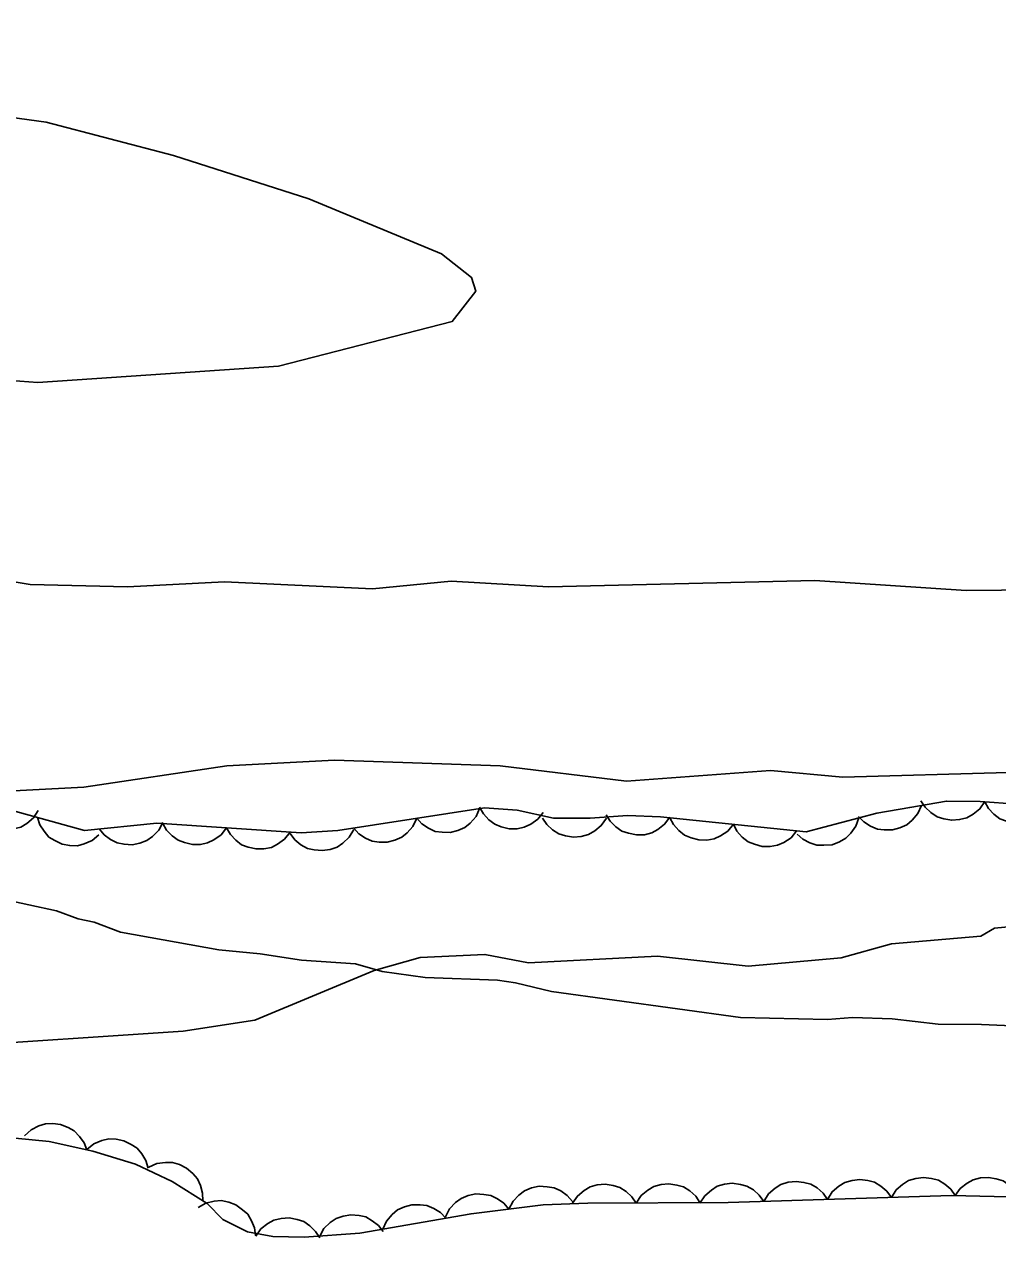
# Model space of a CAD drawing. Extents: x 336540 to 340074, y 5572036 to 5573747.
# Drawn here: x 337045.7 to 337091.5, y 5572630.5 to 5572687.6 of the extents above; entities that cross this region are included whole.
import ezdxf

# ---------------------------------------------------------------- set-up
doc = ezdxf.new("R2010")
doc.units = 0
for name, color, linetype in [('Niveau 1', 7, 'Continuous'), ('Niveau 2', 7, 'Continuous'), ('Niveau 22', 7, 'Continuous'), ('Niveau 44', 7, 'Continuous')]:
    doc.layers.add(name, color=color, linetype=linetype)

msp = doc.modelspace()

# ---------------------------------------------------------------- linework, layer by layer
at = {"layer": 'Niveau 1'}
msp.add_lwpolyline([(337099.06, 5572645.79), (337091.32, 5572645.04), (337090.67, 5572644.66), (337086.47, 5572644.3), (337084.11, 5572643.64), (337079.74, 5572643.26), (337075.48, 5572643.73), (337069.41, 5572643.41), (337067.36, 5572643.81), (337064.31, 5572643.66), (337062.15, 5572643.05), (337056.54, 5572640.71), (337053.17, 5572640.19), (337041.86, 5572639.45)], dxfattribs=at)
at = {"layer": 'Niveau 2'}
for points in [[(336999.39, 5572688.81), (337005.75, 5572686.62), (337012.87, 5572683.08), (337014.78, 5572682.32), (337020.74, 5572681.45), (337024.8, 5572681.65), (337030.83, 5572682.82), (337042.28, 5572683.57), (337046.73, 5572682.96), (337052.72, 5572681.39), (337059.08, 5572679.35), (337065.31, 5572676.77), (337066.73, 5572675.66), (337066.93, 5572675.01), (337065.82, 5572673.59), (337057.65, 5572671.48), (337046.34, 5572670.71), (337042.09, 5572671.03), (337037.28, 5572672.46), (337036.22, 5572672.58)], [(337098.26, 5572661), (337089.99, 5572660.92), (337082.87, 5572661.4), (337070.35, 5572661.1), (337065.77, 5572661.36), (337062.08, 5572661.01), (337055.12, 5572661.34), (337050.56, 5572661.1), (337045.98, 5572661.21), (337041.37, 5572661.98), (337032.12, 5572661), (337029.76, 5572660.89), (337024.48, 5572661.45), (337011.3, 5572661.11), (336999.93, 5572661.72), (336987.55, 5572665.66), (336981.61, 5572666.04), (336968.47, 5572665.02)], [(337043.09, 5572651.39), (337048.5, 5572651.67), (337055.23, 5572652.68), (337060.29, 5572652.94), (337068.08, 5572652.68), (337074.02, 5572651.96), (337080.78, 5572652.46), (337084.19, 5572652.14), (337091.95, 5572652.37)]]:
    msp.add_lwpolyline(points, dxfattribs=at)
at = {"layer": 'Niveau 22'}
for points in [[(337044.61, 5572646.42), (337047.22, 5572645.86), (337048.24, 5572645.48), (337048.98, 5572645.33), (337050.23, 5572644.85), (337054.85, 5572644.03), (337056.79, 5572643.84), (337058.73, 5572643.53), (337061.28, 5572643.36), (337062.52, 5572643), (337064.55, 5572642.72), (337067.95, 5572642.59), (337068.79, 5572642.47), (337070.49, 5572642.07), (337079.38, 5572640.84), (337083.46, 5572640.75), (337084.64, 5572640.84), (337086.51, 5572640.77)], [(337086.51, 5572640.77), (337088.67, 5572640.52), (337090.71, 5572640.51), (337096.83, 5572640.24)]]:
    msp.add_lwpolyline(points, dxfattribs=at)
at = {"layer": 'Niveau 44'}
for points in [[(337092.39, 5572650.87), (337090.64, 5572651), (337089.06, 5572651.02), (337087.33, 5572650.72), (337085.78, 5572650.45), (337082.47, 5572649.58), (337075.62, 5572650.28), (337074.06, 5572650.34), (337072.31, 5572650.22), (337070.59, 5572650.22), (337068.88, 5572650.59), (337067.34, 5572650.71), (337060.44, 5572649.63), (337058.72, 5572649.52), (337051.93, 5572649.99), (337048.53, 5572649.63), (337045.2, 5572650.57)], [(337090.86, 5572651), (337090.63, 5572650.65), (337090.31, 5572650.4), (337090.02, 5572650.23), (337089.68, 5572650.15), (337089.31, 5572650.12), (337088.94, 5572650.19), (337088.62, 5572650.28), (337088.33, 5572650.48), (337088.06, 5572650.73), (337087.86, 5572651.04)], [(337093.85, 5572650.76), (337093.6, 5572650.43), (337093.26, 5572650.2), (337092.97, 5572650.05), (337092.62, 5572649.99), (337092.25, 5572649.98), (337091.88, 5572650.07), (337091.57, 5572650.18), (337091.29, 5572650.4), (337091.04, 5572650.67), (337090.86, 5572650.98)], [(337046.36, 5572650.58), (337046.13, 5572650.23), (337045.82, 5572649.97), (337045.54, 5572649.8), (337045.2, 5572649.71), (337044.83, 5572649.67), (337044.45, 5572649.73), (337044.14, 5572649.82), (337043.84, 5572650.01), (337043.57, 5572650.26), (337043.36, 5572650.55)], [(337067.11, 5572650.67), (337066.94, 5572650.3), (337066.66, 5572649.99), (337066.41, 5572649.78), (337066.09, 5572649.64), (337065.73, 5572649.55), (337065.35, 5572649.56), (337065.02, 5572649.59), (337064.7, 5572649.74), (337064.39, 5572649.95), (337064.15, 5572650.21)], [(337070.1, 5572650.49), (337069.84, 5572650.17), (337069.51, 5572649.94), (337069.21, 5572649.79), (337068.87, 5572649.72), (337068.5, 5572649.72), (337068.13, 5572649.81), (337067.82, 5572649.93), (337067.54, 5572650.14), (337067.29, 5572650.42), (337067.11, 5572650.73)], [(337076.06, 5572650.26), (337075.81, 5572649.93), (337075.49, 5572649.68), (337075.2, 5572649.52), (337074.86, 5572649.44), (337074.49, 5572649.43), (337074.11, 5572649.51), (337073.8, 5572649.61), (337073.52, 5572649.81), (337073.25, 5572650.07), (337073.06, 5572650.38)], [(337087.88, 5572650.82), (337087.71, 5572650.43), (337087.44, 5572650.13), (337087.19, 5572649.91), (337086.87, 5572649.76), (337086.52, 5572649.67), (337086.13, 5572649.67), (337085.81, 5572649.7), (337085.49, 5572649.84), (337085.18, 5572650.04), (337084.93, 5572650.3)], [(337049.21, 5572649.44), (337048.89, 5572649.17), (337048.51, 5572649.01), (337048.2, 5572648.92), (337047.84, 5572648.93), (337047.48, 5572649), (337047.13, 5572649.16), (337046.86, 5572649.33), (337046.63, 5572649.6), (337046.43, 5572649.91), (337046.32, 5572650.25)], [(337052.21, 5572650.02), (337052.02, 5572649.65), (337051.73, 5572649.36), (337051.47, 5572649.16), (337051.14, 5572649.04), (337050.78, 5572648.97), (337050.39, 5572648.99), (337050.07, 5572649.05), (337049.76, 5572649.21), (337049.46, 5572649.43), (337049.23, 5572649.7)], [(337055.21, 5572649.76), (337054.95, 5572649.43), (337054.62, 5572649.2), (337054.32, 5572649.05), (337053.98, 5572648.98), (337053.61, 5572648.98), (337053.24, 5572649.07), (337052.93, 5572649.18), (337052.65, 5572649.39), (337052.39, 5572649.66), (337052.21, 5572649.97)], [(337058.2, 5572649.56), (337057.94, 5572649.23), (337057.61, 5572648.99), (337057.32, 5572648.84), (337056.97, 5572648.78), (337056.6, 5572648.77), (337056.23, 5572648.86), (337055.92, 5572648.97), (337055.64, 5572649.18), (337055.39, 5572649.45), (337055.21, 5572649.76)], [(337064.15, 5572650.21), (337063.97, 5572649.83), (337063.7, 5572649.53), (337063.45, 5572649.32), (337063.12, 5572649.18), (337062.77, 5572649.09), (337062.38, 5572649.09), (337062.06, 5572649.13), (337061.74, 5572649.28), (337061.43, 5572649.48), (337061.19, 5572649.75)], [(337073.07, 5572650.22), (337072.83, 5572649.87), (337072.52, 5572649.62), (337072.23, 5572649.45), (337071.89, 5572649.36), (337071.53, 5572649.32), (337071.15, 5572649.39), (337070.83, 5572649.48), (337070.54, 5572649.67), (337070.27, 5572649.92), (337070.07, 5572650.22)], [(337079.04, 5572649.93), (337078.78, 5572649.61), (337078.43, 5572649.39), (337078.14, 5572649.24), (337077.79, 5572649.19), (337077.42, 5572649.2), (337077.05, 5572649.3), (337076.75, 5572649.42), (337076.47, 5572649.64), (337076.23, 5572649.92), (337076.06, 5572650.24)], [(337082.03, 5572649.63), (337081.76, 5572649.3), (337081.42, 5572649.08), (337081.12, 5572648.94), (337080.77, 5572648.88), (337080.4, 5572648.89), (337080.03, 5572648.99), (337079.73, 5572649.11), (337079.46, 5572649.33), (337079.21, 5572649.61), (337079.04, 5572649.93)], [(337084.94, 5572650.23), (337084.8, 5572649.84), (337084.56, 5572649.51), (337084.33, 5572649.27), (337084.03, 5572649.1), (337083.68, 5572648.97), (337083.3, 5572648.94), (337082.97, 5572648.94), (337082.64, 5572649.06), (337082.31, 5572649.23), (337082.04, 5572649.47)], [(337061.19, 5572649.68), (337060.98, 5572649.32), (337060.68, 5572649.04), (337060.41, 5572648.85), (337060.08, 5572648.74), (337059.71, 5572648.69), (337059.33, 5572648.73), (337059.01, 5572648.79), (337058.71, 5572648.97), (337058.42, 5572649.2), (337058.2, 5572649.49)], [(337045.71, 5572635.27), (337046.02, 5572635.56), (337046.38, 5572635.74), (337046.69, 5572635.84), (337047.04, 5572635.86), (337047.41, 5572635.81), (337047.77, 5572635.66), (337048.05, 5572635.51), (337048.3, 5572635.25), (337048.51, 5572634.95), (337048.64, 5572634.61)], [(337043.81, 5572635.31), (337046.87, 5572635.01), (337048.92, 5572634.55), (337050.93, 5572633.94), (337052.65, 5572633.12), (337054.3, 5572632.09), (337055.04, 5572631.33), (337056.2, 5572630.76), (337057.38, 5572630.54), (337058.86, 5572630.5), (337061.47, 5572630.69), (337066.71, 5572631.61), (337070.09, 5572632.02), (337072.2, 5572632.1), (337078.79, 5572632.14), (337089.3, 5572632.46), (337092.63, 5572632.39)], [(337048.64, 5572634.63), (337048.97, 5572634.9), (337049.35, 5572635.05), (337049.67, 5572635.13), (337050.02, 5572635.12), (337050.38, 5572635.04), (337050.72, 5572634.87), (337051, 5572634.7), (337051.22, 5572634.43), (337051.41, 5572634.11), (337051.52, 5572633.76)], [(337051.55, 5572633.8), (337051.93, 5572633.97), (337052.34, 5572634.02), (337052.67, 5572634.02), (337053, 5572633.92), (337053.33, 5572633.75), (337053.62, 5572633.5), (337053.84, 5572633.25), (337053.99, 5572632.93), (337054.08, 5572632.58), (337054.1, 5572632.22)], [(337083.47, 5572632.28), (337083.69, 5572632.64), (337084, 5572632.9), (337084.28, 5572633.08), (337084.62, 5572633.18), (337084.98, 5572633.22), (337085.36, 5572633.17), (337085.68, 5572633.09), (337085.98, 5572632.91), (337086.26, 5572632.67), (337086.47, 5572632.37)], [(337086.47, 5572632.37), (337086.69, 5572632.73), (337087, 5572632.99), (337087.28, 5572633.17), (337087.62, 5572633.27), (337087.98, 5572633.32), (337088.36, 5572633.26), (337088.68, 5572633.19), (337088.98, 5572633), (337089.26, 5572632.76), (337089.47, 5572632.47)], [(337089.47, 5572632.46), (337089.71, 5572632.8), (337090.03, 5572633.05), (337090.32, 5572633.21), (337090.66, 5572633.3), (337091.03, 5572633.32), (337091.4, 5572633.25), (337091.72, 5572633.15), (337092.01, 5572632.95), (337092.27, 5572632.7), (337092.47, 5572632.39)], [(337068.49, 5572631.83), (337068.68, 5572632.2), (337068.96, 5572632.49), (337069.22, 5572632.69), (337069.55, 5572632.82), (337069.91, 5572632.9), (337070.29, 5572632.88), (337070.61, 5572632.83), (337070.93, 5572632.68), (337071.23, 5572632.46), (337071.47, 5572632.19)], [(337071.47, 5572632.1), (337071.71, 5572632.44), (337072.02, 5572632.7), (337072.3, 5572632.87), (337072.64, 5572632.97), (337073.01, 5572633), (337073.39, 5572632.94), (337073.7, 5572632.85), (337074, 5572632.66), (337074.27, 5572632.41), (337074.47, 5572632.11)], [(337074.47, 5572632.11), (337074.71, 5572632.46), (337075.02, 5572632.72), (337075.3, 5572632.89), (337075.64, 5572632.98), (337076.01, 5572633.02), (337076.39, 5572632.96), (337076.7, 5572632.87), (337077, 5572632.68), (337077.27, 5572632.43), (337077.47, 5572632.13)], [(337077.47, 5572632.1), (337077.7, 5572632.45), (337078.01, 5572632.72), (337078.28, 5572632.9), (337078.62, 5572633), (337078.99, 5572633.04), (337079.37, 5572632.99), (337079.68, 5572632.91), (337079.98, 5572632.73), (337080.26, 5572632.48), (337080.47, 5572632.19)], [(337080.47, 5572632.19), (337080.7, 5572632.54), (337081, 5572632.81), (337081.28, 5572632.99), (337081.62, 5572633.09), (337081.99, 5572633.13), (337082.36, 5572633.08), (337082.68, 5572633), (337082.98, 5572632.82), (337083.26, 5572632.57), (337083.47, 5572632.28)], [(337053.87, 5572631.9), (337054.24, 5572632.11), (337054.63, 5572632.2), (337054.96, 5572632.23), (337055.31, 5572632.16), (337055.65, 5572632.03), (337055.96, 5572631.8), (337056.21, 5572631.59), (337056.38, 5572631.28), (337056.52, 5572630.94), (337056.57, 5572630.58)], [(337062.56, 5572630.88), (337062.73, 5572631.26), (337063, 5572631.57), (337063.25, 5572631.79), (337063.57, 5572631.94), (337063.93, 5572632.03), (337064.31, 5572632.03), (337064.63, 5572632), (337064.96, 5572631.86), (337065.27, 5572631.66), (337065.52, 5572631.4)], [(337065.51, 5572631.46), (337065.7, 5572631.84), (337065.98, 5572632.13), (337066.24, 5572632.33), (337066.57, 5572632.46), (337066.93, 5572632.54), (337067.31, 5572632.52), (337067.64, 5572632.47), (337067.95, 5572632.31), (337068.25, 5572632.1), (337068.49, 5572631.83)], [(337059.59, 5572630.55), (337059.79, 5572630.91), (337060.09, 5572631.19), (337060.36, 5572631.39), (337060.69, 5572631.5), (337061.06, 5572631.56), (337061.44, 5572631.52), (337061.76, 5572631.46), (337062.06, 5572631.28), (337062.35, 5572631.05), (337062.58, 5572630.77)], [(337056.59, 5572630.56), (337056.83, 5572630.9), (337057.15, 5572631.15), (337057.44, 5572631.31), (337057.78, 5572631.39), (337058.15, 5572631.42), (337058.53, 5572631.34), (337058.84, 5572631.24), (337059.13, 5572631.04), (337059.39, 5572630.78), (337059.59, 5572630.48)]]:
    msp.add_lwpolyline(points, dxfattribs=at)

doc.saveas('drawing.dxf')
